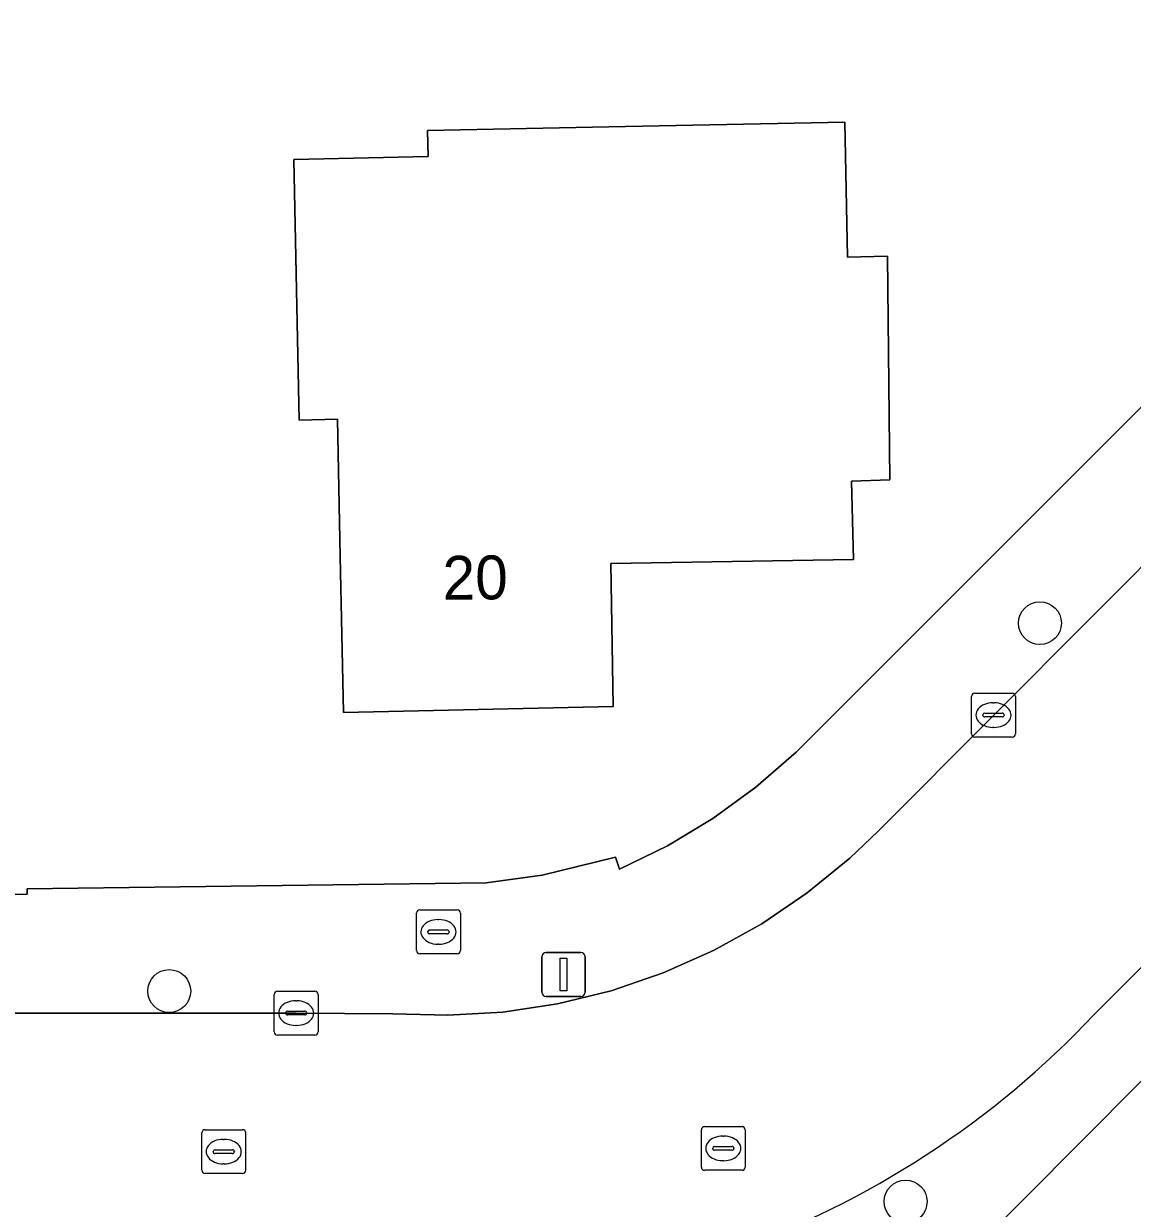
# Model space of a CAD drawing. Extents: x 157320 to 158835, y 386650 to 388491.
# Drawn here: x 158031.32 to 158056.61, y 387599.15 to 387626.17 of the extents above; entities that cross this region are included whole.
import ezdxf

# ---------------------------------------------------------------- set-up
doc = ezdxf.new("R2010")
doc.units = 0
for name, color, linetype in [('IMGEO_Boom', 7, 'Continuous'), ('IMGEO_Brandkraan', 7, 'Continuous'), ('IMGEO_Erf', 7, 'Continuous'), ('IMGEO_Groenvoorziening', 7, 'Continuous'), ('IMGEO_Kolk', 7, 'Continuous'), ('IMGEO_Lichtmast', 7, 'Continuous'), ('IMGEO_Muur', 7, 'Continuous'), ('IMGEO_Pand', 7, 'Continuous'), ('IMGEO_Pand_nummerreeks', 7, 'Continuous'), ('IMGEO_Rijbaan_lokaal_open', 7, 'Continuous'), ('IMGEO_Rioolput', 7, 'Continuous'), ('IMGEO_Voetpad_open', 7, 'Continuous')]:
    doc.layers.add(name, color=color, linetype=linetype)

msp = doc.modelspace()

# ---------------------------------------------------------------- linework, layer by layer
at = {"layer": 'IMGEO_Boom'}
for centre in [(158054.5, 387612.495), (158034.64, 387604.102), (158051.436, 387599.298)]:
    msp.add_circle(centre, 0.489, dxfattribs=at)
at = {"layer": 'IMGEO_Brandkraan'}
for p, q in [((158040.279, 387605.026), (158040.279, 387605.878)), ((158040.354, 387605.952), (158041.206, 387605.952)), ((158040.767, 387605.732), (158040.792, 387605.732)), ((158041.28, 387605.878), (158041.28, 387605.026)), ((158040.538, 387605.446), (158040.538, 387605.458)), ((158040.581, 387605.495), (158040.979, 387605.495)), ((158041.022, 387605.458), (158041.022, 387605.446)), ((158040.976, 387605.409), (158040.578, 387605.409)), ((158041.206, 387604.952), (158040.354, 387604.952)), ((158040.79, 387605.172), (158040.765, 387605.172))]:
    msp.add_line(p, q, dxfattribs=at)
for points in [[(158040.279, 387605.026), (158040.279, 387605.878)], [(158040.354, 387605.952), (158041.206, 387605.952)], [(158041.28, 387605.878), (158041.28, 387605.026)], [(158041.206, 387604.952), (158040.354, 387604.952)]]:
    msp.add_lwpolyline(points, dxfattribs=at)
for centre, radius, start, end in [((158040.356, 387605.876), 0.0765, 91.552, 178.448), ((158040.356, 387605.876), 0.0765, 91.552, 178.448), ((158041.204, 387605.876), 0.0765, 1.552, 88.448), ((158041.204, 387605.876), 0.0765, 1.552, 88.448), ((158040.578, 387605.455), 0.0403, 85.8775, 175.7526), ((158040.983, 387605.457), 0.0386, 1.7309, 96.639), ((158040.575, 387605.445), 0.0366, 178.938, 274.7102), ((158040.979, 387605.452), 0.043, 264.8664, 352.4533), ((158040.356, 387605.028), 0.0765, 181.552, 268.448), ((158040.356, 387605.028), 0.0765, 181.552, 268.448), ((158041.204, 387605.028), 0.0765, 271.552, 358.448), ((158041.204, 387605.028), 0.0765, 271.552, 358.448)]:
    msp.add_arc(centre, radius, start, end, dxfattribs=at)
for centre, major_axis, ratio, start_param, end_param in [((158040.766, 387605.452), (-0.387, 0.002), 0.722429, 4.712389, 7.853982), ((158040.791, 387605.452), (-0.39, 0.002), 0.717154, 1.570796, 4.712389)]:
    msp.add_ellipse(centre, major_axis=major_axis, ratio=ratio, start_param=start_param, end_param=end_param, dxfattribs=at)
at = {"layer": 'IMGEO_Erf'}
msp.add_lwpolyline([(157979.338, 387606.891), (157992.207, 387607.036), (157996.209, 387607.068), (158010.13, 387607.179), (158010.135, 387606.26), (158031.402, 387606.312), (158031.401, 387606.437), (158041.872, 387606.572), (158043.144, 387606.744), (158044.819, 387607.153), (158044.911, 387606.883), (158046.002, 387607.412), (158047.041, 387608.036), (158048.021, 387608.75), (158048.939, 387609.555), (158059.685, 387620.301), (158059.776, 387624.42), (158060.945, 387624.467), (158060.976, 387626.155), (158063.946, 387626.172)], dxfattribs=at)
msp.add_lwpolyline([(158045.049, 387623.826), (158050.048, 387623.926), (158050.109, 387620.845), (158051.024, 387620.867), (158051.074, 387615.766), (158050.203, 387615.732), (158050.244, 387613.949), (158044.71, 387613.853), (158044.762, 387610.592), (158038.616, 387610.458), (158038.542, 387614.015), (158038.477, 387617.147), (158037.607, 387617.129), (158037.483, 387623.076), (158040.545, 387623.14), (158040.533, 387623.736)], close=True, dxfattribs=at)
at = {"layer": 'IMGEO_Groenvoorziening'}
msp.add_lwpolyline([(158068.268, 387613.545), (158060.767, 387606.029), (158052.808, 387598.022), (158057.257, 387598.066), (158071.866, 387606.002), (158077.256, 387598.262), (158077.895, 387597.527), (158084.736, 387589.658)], dxfattribs=at)
at = {"layer": 'IMGEO_Kolk'}
for p, q in [((158053.015, 387610.898), (158053.867, 387610.898)), ((158052.94, 387609.972), (158052.94, 387610.824)), ((158053.428, 387610.678), (158053.453, 387610.678)), ((158053.941, 387610.824), (158053.941, 387609.972)), ((158053.199, 387610.392), (158053.199, 387610.404)), ((158053.637, 387610.355), (158053.239, 387610.355)), ((158053.242, 387610.441), (158053.64, 387610.441)), ((158053.683, 387610.404), (158053.683, 387610.392)), ((158053.451, 387610.118), (158053.426, 387610.118)), ((158053.867, 387609.898), (158053.015, 387609.898)), ((158037.11, 387604.099), (158037.962, 387604.099)), ((158037.035, 387603.173), (158037.035, 387604.025)), ((158037.523, 387603.879), (158037.548, 387603.879)), ((158038.036, 387604.025), (158038.036, 387603.173)), ((158037.294, 387603.593), (158037.294, 387603.605)), ((158037.337, 387603.642), (158037.735, 387603.642)), ((158037.778, 387603.605), (158037.778, 387603.593)), ((158037.732, 387603.556), (158037.334, 387603.556)), ((158037.546, 387603.319), (158037.521, 387603.319)), ((158037.962, 387603.099), (158037.11, 387603.099))]:
    msp.add_line(p, q, dxfattribs=at)
for points in [[(158053.015, 387610.898), (158053.867, 387610.898)], [(158052.94, 387609.972), (158052.94, 387610.824)], [(158053.941, 387610.824), (158053.941, 387609.972)], [(158053.867, 387609.898), (158053.015, 387609.898)], [(158037.11, 387604.099), (158037.962, 387604.099)], [(158037.035, 387603.173), (158037.035, 387604.025)], [(158038.036, 387604.025), (158038.036, 387603.173)], [(158037.962, 387603.099), (158037.11, 387603.099)]]:
    msp.add_lwpolyline(points, dxfattribs=at)
for centre, radius, start, end in [((158053.017, 387610.822), 0.0765, 91.552, 178.448), ((158053.017, 387610.822), 0.0765, 91.552, 178.448), ((158053.865, 387610.822), 0.0765, 1.552, 88.448), ((158053.865, 387610.822), 0.0765, 1.552, 88.448), ((158053.239, 387610.401), 0.0403, 85.8775, 175.7526), ((158053.236, 387610.391), 0.0366, 178.938, 274.7102), ((158053.64, 387610.398), 0.043, 264.8664, 352.4533), ((158053.644, 387610.403), 0.0386, 1.7309, 96.639), ((158053.017, 387609.974), 0.0765, 181.552, 268.448), ((158053.017, 387609.974), 0.0765, 181.552, 268.448), ((158053.865, 387609.974), 0.0765, 271.552, 358.448), ((158053.865, 387609.974), 0.0765, 271.552, 358.448), ((158037.112, 387604.023), 0.0765, 91.552, 178.448), ((158037.112, 387604.023), 0.0765, 91.552, 178.448), ((158037.96, 387604.023), 0.0765, 1.552, 88.448), ((158037.96, 387604.023), 0.0765, 1.552, 88.448), ((158037.334, 387603.602), 0.0403, 85.8775, 175.7526), ((158037.331, 387603.592), 0.0366, 178.938, 274.7102), ((158037.735, 387603.599), 0.043, 264.8664, 352.4533), ((158037.739, 387603.604), 0.0386, 1.7309, 96.639), ((158037.112, 387603.175), 0.0765, 181.552, 268.448), ((158037.112, 387603.175), 0.0765, 181.552, 268.448), ((158037.96, 387603.175), 0.0765, 271.552, 358.448), ((158037.96, 387603.175), 0.0765, 271.552, 358.448)]:
    msp.add_arc(centre, radius, start, end, dxfattribs=at)
for centre, major_axis, ratio, start_param, end_param in [((158053.427, 387610.398), (-0.387, 0.002), 0.722429, 4.712389, 7.853982), ((158053.452, 387610.398), (-0.39, 0.002), 0.717154, 1.570796, 4.712389), ((158037.522, 387603.599), (-0.387, 0.002), 0.722429, 4.712389, 7.853982), ((158037.547, 387603.599), (-0.39, 0.002), 0.717154, 1.570796, 4.712389)]:
    msp.add_ellipse(centre, major_axis=major_axis, ratio=ratio, start_param=start_param, end_param=end_param, dxfattribs=at)
at = {"layer": 'IMGEO_Lichtmast'}
for p, q in [((158043.238, 387604.979), (158044.028, 387604.979)), ((158044.028, 387604.979), (158043.238, 387604.979)), ((158043.138, 387604.079), (158043.138, 387604.879)), ((158043.138, 387604.879), (158043.138, 387604.079)), ((158044.128, 387604.879), (158044.128, 387604.079)), ((158044.128, 387604.079), (158044.128, 387604.879)), ((158044.028, 387603.979), (158043.238, 387603.979)), ((158043.238, 387603.979), (158044.028, 387603.979))]:
    msp.add_line(p, q, dxfattribs=at)
msp.add_lwpolyline([(158043.558, 387604.854), (158043.708, 387604.854), (158043.708, 387604.104), (158043.558, 387604.104), (158043.558, 387604.854)], dxfattribs=at)
for centre, start, end in [((158043.238, 387604.879), 90, 180), ((158043.238, 387604.879), 90, 180), ((158044.028, 387604.879), 0, 90), ((158044.028, 387604.879), 360, 90), ((158043.238, 387604.079), 180, 270), ((158043.238, 387604.079), 180, 270), ((158044.028, 387604.079), 270, 0), ((158044.028, 387604.079), 270, 0)]:
    msp.add_arc(centre, 0.1, start, end, dxfattribs=at)
at = {"layer": 'IMGEO_Muur'}
msp.add_lwpolyline([(158044.819, 387607.153), (158043.144, 387606.744), (158041.872, 387606.572), (158031.401, 387606.437)], dxfattribs=at)
at = {"layer": 'IMGEO_Pand'}
msp.add_lwpolyline([(158051.024, 387620.867), (158050.109, 387620.845), (158050.048, 387623.926), (158045.049, 387623.826), (158040.533, 387623.736), (158040.545, 387623.14), (158037.483, 387623.076), (158037.607, 387617.129), (158038.477, 387617.147), (158038.542, 387614.015), (158038.616, 387610.458), (158044.762, 387610.592), (158044.71, 387613.853), (158050.244, 387613.949), (158050.203, 387615.732), (158051.074, 387615.766)], close=True, dxfattribs=at)
at = {"layer": 'IMGEO_Rijbaan_lokaal_open'}
for points in [[(158064.326, 387621.251), (158063.703, 387620.691), (158062.294, 387619.278), (158053.445, 387610.4), (158050.809, 387607.751), (158050.166, 387607.137), (158049.194, 387606.341), (158048.154, 387605.635), (158047.055, 387605.024), (158045.906, 387604.514), (158044.716, 387604.109), (158043.495, 387603.811), (158042.251, 387603.624), (158040.997, 387603.549), (158039.74, 387603.586), (158037.532, 387603.598), (158028.603, 387603.598)], [(158055.744, 387603.571), (158058.256, 387606.081), (158059.187, 387607.063), (158067.537, 387615.364)]]:
    msp.add_lwpolyline(points, dxfattribs=at)
msp.add_arc((158040.435, 387617.986), 21.027, 289.3946, 316.7218, dxfattribs=at)
at = {"layer": 'IMGEO_Rioolput'}
for p, q in [((158035.382, 387600.013), (158035.382, 387600.865)), ((158035.457, 387600.939), (158036.309, 387600.939)), ((158036.383, 387600.865), (158036.383, 387600.013)), ((158046.777, 387600.086), (158046.777, 387600.938)), ((158046.852, 387601.012), (158047.704, 387601.012)), ((158047.778, 387600.938), (158047.778, 387600.086)), ((158035.87, 387600.719), (158035.895, 387600.719)), ((158047.265, 387600.792), (158047.29, 387600.792)), ((158035.641, 387600.433), (158035.641, 387600.445)), ((158036.079, 387600.396), (158035.681, 387600.396)), ((158035.684, 387600.482), (158036.082, 387600.482)), ((158036.125, 387600.445), (158036.125, 387600.433)), ((158047.036, 387600.506), (158047.036, 387600.518)), ((158047.474, 387600.469), (158047.076, 387600.469)), ((158047.079, 387600.555), (158047.477, 387600.555)), ((158047.52, 387600.518), (158047.52, 387600.506)), ((158035.893, 387600.159), (158035.868, 387600.159)), ((158047.288, 387600.232), (158047.263, 387600.232)), ((158036.309, 387599.939), (158035.457, 387599.939)), ((158047.704, 387600.012), (158046.852, 387600.012))]:
    msp.add_line(p, q, dxfattribs=at)
for points in [[(158035.382, 387600.013), (158035.382, 387600.865)], [(158035.457, 387600.939), (158036.309, 387600.939)], [(158036.383, 387600.865), (158036.383, 387600.013)], [(158046.777, 387600.086), (158046.777, 387600.938)], [(158046.852, 387601.012), (158047.704, 387601.012)], [(158047.778, 387600.938), (158047.778, 387600.086)], [(158036.309, 387599.939), (158035.457, 387599.939)], [(158047.704, 387600.012), (158046.852, 387600.012)]]:
    msp.add_lwpolyline(points, dxfattribs=at)
for centre, radius, start, end in [((158035.459, 387600.863), 0.0765, 91.552, 178.448), ((158035.459, 387600.863), 0.0765, 91.552, 178.448), ((158036.307, 387600.863), 0.0765, 1.552, 88.448), ((158036.307, 387600.863), 0.0765, 1.552, 88.448), ((158046.854, 387600.936), 0.0765, 91.552, 178.448), ((158046.854, 387600.936), 0.0765, 91.552, 178.448), ((158047.702, 387600.936), 0.0765, 1.552, 88.448), ((158047.702, 387600.936), 0.0765, 1.552, 88.448), ((158035.681, 387600.442), 0.0403, 85.8775, 175.7526), ((158035.678, 387600.432), 0.0366, 178.938, 274.7102), ((158036.082, 387600.439), 0.043, 264.8664, 352.4533), ((158036.086, 387600.444), 0.0386, 1.7309, 96.639), ((158047.076, 387600.515), 0.0403, 85.8775, 175.7526), ((158047.073, 387600.505), 0.0366, 178.938, 274.7102), ((158047.477, 387600.512), 0.043, 264.8664, 352.4533), ((158047.481, 387600.517), 0.0386, 1.7309, 96.639), ((158046.854, 387600.088), 0.0765, 181.552, 268.448), ((158046.854, 387600.088), 0.0765, 181.552, 268.448), ((158047.702, 387600.088), 0.0765, 271.552, 358.448), ((158047.702, 387600.088), 0.0765, 271.552, 358.448), ((158035.459, 387600.015), 0.0765, 181.552, 268.448), ((158035.459, 387600.015), 0.0765, 181.552, 268.448), ((158036.307, 387600.015), 0.0765, 271.552, 358.448), ((158036.307, 387600.015), 0.0765, 271.552, 358.448)]:
    msp.add_arc(centre, radius, start, end, dxfattribs=at)
for centre, major_axis, ratio, start_param, end_param in [((158035.869, 387600.439), (-0.387, 0.002), 0.722429, 4.712389, 7.853982), ((158035.894, 387600.439), (-0.39, 0.002), 0.717154, 1.570796, 4.712389), ((158047.264, 387600.512), (-0.387, 0.002), 0.722429, 4.712389, 7.853982), ((158047.289, 387600.512), (-0.39, 0.002), 0.717154, 1.570796, 4.712389)]:
    msp.add_ellipse(centre, major_axis=major_axis, ratio=ratio, start_param=start_param, end_param=end_param, dxfattribs=at)
at = {"layer": 'IMGEO_Voetpad_open'}
for points in [[(158059.685, 387620.301), (158048.939, 387609.555), (158048.021, 387608.75), (158047.041, 387608.036), (158046.002, 387607.412), (158044.911, 387606.883), (158044.819, 387607.153), (158043.144, 387606.744), (158041.872, 387606.572), (158031.401, 387606.437), (158031.402, 387606.312), (158010.135, 387606.26)], [(158028.603, 387603.598), (158037.532, 387603.598), (158039.74, 387603.586), (158040.997, 387603.549), (158042.251, 387603.624), (158043.495, 387603.811), (158044.716, 387604.109), (158045.906, 387604.514), (158047.055, 387605.024), (158048.154, 387605.635), (158049.194, 387606.341), (158050.166, 387607.137), (158050.809, 387607.751), (158053.445, 387610.4), (158062.294, 387619.278)], [(158067.537, 387615.364), (158059.187, 387607.063), (158058.256, 387606.081), (158055.744, 387603.571)], [(158039.835, 387597.27), (158039.844, 387596.23), (158038.339, 387594.669), (158040.869, 387594.697), (158040.863, 387595.441), (158050.317, 387595.516), (158052.808, 387598.022), (158060.767, 387606.029)]]:
    msp.add_lwpolyline(points, dxfattribs=at)
msp.add_arc((158040.435, 387617.986), 21.027, 289.3946, 316.7218, dxfattribs=at)

# ---------------------------------------------------------------- texts
at = {"layer": 'IMGEO_Pand_nummerreeks'}
msp.add_text('20', height=1, rotation=0.6016, dxfattribs=at).set_placement((158040.88, 387613.027))

doc.saveas('drawing.dxf')
